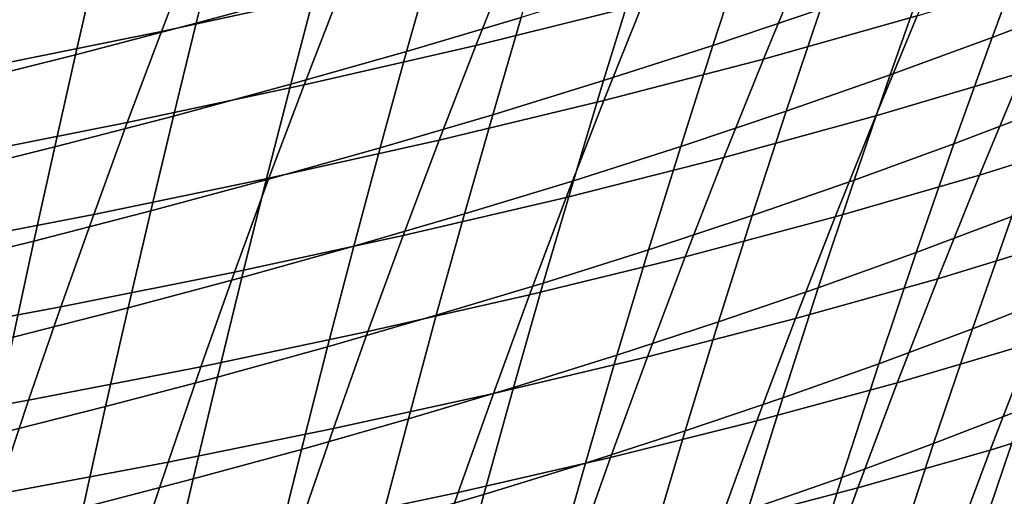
# Model space of a CAD drawing. Header units: metres. Extents: x -248 to 28, y -28 to 28.
# Tile 351 of 507: x -31.19 to -28, y 10.84 to 12.38. Entities that reach past the tile are written whole.
import ezdxf

# ---------------------------------------------------------------- set-up
doc = ezdxf.new("R2010")
doc.units = ezdxf.units.M
doc.layers.add('solid_10_061_053_XXX', color=7, linetype='CONTINUOUS')

msp = doc.modelspace()

# ---------------------------------------------------------------- linework, layer by layer
at = {"layer": 'solid_10_061_053_XXX'}
for points in [[(-30.032204, 12.766329, 55.996464), (-30.150444, 12.469139, 55.614361), (-30.728506, 12.34274, 56.639118), (-30.615465, 12.635627, 57.013504)], [(-30.229879, 12.474502, 107.290573), (-30.150494, 12.771493, 107.070541), (-30.542891, 12.663748, 106.910027), (-30.616117, 12.369026, 107.127083)], [(-27.71225, 12.447127, 109.558487), (-27.580671, 12.787477, 109.3367), (-27.912163, 12.659609, 109.107681), (-28.036722, 12.32269, 109.326599)], [(-29.042418, 12.739534, 53.526859), (-29.16976, 12.430577, 53.141201), (-29.709717, 12.297165, 54.198589), (-29.58827, 12.601365, 54.576775)], [(-28.592745, 12.414525, 108.67112), (-28.481276, 12.737875, 108.450577), (-28.8367, 12.617595, 108.24617), (-28.941486, 12.297214, 108.463799)], [(-28.141567, 12.71518, 50.991436), (-28.279064, 12.393374, 50.603516), (-28.777863, 12.253316, 51.691162), (-28.646942, 12.569864, 52.071938)], [(-29.563156, 12.38758, 107.859688), (-29.471149, 12.695786, 107.640755), (-29.84819, 12.583403, 107.46183), (-29.933849, 12.277748, 107.677826)], [(-30.615465, 12.635627, 57.013504), (-30.728506, 12.34274, 56.639118), (-31.322029, 12.222052, 57.650555), (-31.213789, 12.510811, 58.017342)], [(-30.616117, 12.369026, 107.127083), (-30.542891, 12.663748, 106.910027), (-30.93961, 12.559464, 106.757309), (-31.006805, 12.266918, 106.971436)], [(-28.036722, 12.32269, 109.326599), (-27.912163, 12.659609, 109.107681), (-28.24958, 12.535308, 108.885788), (-28.367262, 12.201701, 109.101868)], [(-28.941486, 12.297214, 108.463799), (-28.8367, 12.617595, 108.24617), (-29.197384, 12.500846, 108.049171), (-29.295628, 12.183325, 108.263916)], [(-29.933849, 12.277748, 107.677826), (-29.84819, 12.583403, 107.46183), (-30.229879, 12.474502, 107.290573), (-30.309322, 12.171297, 107.503677)], [(-29.58827, 12.601365, 54.576775), (-29.709717, 12.297165, 54.198589), (-30.266405, 12.169502, 55.243561), (-30.150444, 12.469139, 55.614361)], [(-31.006805, 12.266918, 106.971436), (-30.93961, 12.559464, 106.757309), (-31.340559, 12.458584, 106.612465), (-31.401848, 12.16812, 106.823738)], [(-28.646942, 12.569864, 52.071938), (-28.777863, 12.253316, 51.691162), (-29.294521, 12.119076, 52.767521), (-29.16976, 12.430577, 53.141201)], [(-28.367262, 12.201701, 109.101868), (-28.24958, 12.535308, 108.885788), (-28.592745, 12.414525, 108.67112), (-28.703697, 12.084115, 108.884392)], [(-27.798414, 12.539412, 49.50526), (-27.939739, 12.209392, 49.123299), (-28.413588, 12.068931, 50.228271), (-28.279064, 12.393374, 50.603516)], [(-29.295628, 12.183325, 108.263916), (-29.197384, 12.500846, 108.049171), (-29.563156, 12.38758, 107.859688), (-29.654997, 12.072811, 108.071594)], [(-30.150444, 12.469139, 55.614361), (-30.266405, 12.169502, 55.243561), (-30.839382, 12.047478, 56.275612), (-30.728506, 12.34274, 56.639118)], [(-30.309322, 12.171297, 107.503677), (-30.229879, 12.474502, 107.290573), (-30.616117, 12.369026, 107.127083), (-30.689474, 12.068173, 107.337349)], [(-27.842823, 12.099144, 109.772621), (-27.71225, 12.447127, 109.558487), (-28.036722, 12.32269, 109.326599), (-28.160385, 11.978267, 109.538025)], [(-29.16976, 12.430577, 53.141201), (-29.294521, 12.119076, 52.767521), (-29.82873, 11.990501, 53.831936), (-29.709717, 12.297165, 54.198589)], [(-28.703697, 12.084115, 108.884392), (-28.592745, 12.414525, 108.67112), (-28.941486, 12.297214, 108.463799), (-29.045847, 11.969885, 108.674294)], [(-29.654997, 12.072811, 108.071594), (-29.563156, 12.38758, 107.859688), (-29.933849, 12.277748, 107.677826), (-30.019421, 11.965626, 107.886932)], [(-28.279064, 12.393374, 50.603516), (-28.413588, 12.068931, 50.228271), (-28.905993, 11.934221, 51.322601), (-28.777863, 12.253316, 51.691162)], [(-30.689474, 12.068173, 107.337349), (-30.616117, 12.369026, 107.127083), (-31.006805, 12.266918, 106.971436), (-31.074203, 11.968319, 107.178925)], [(-27.484743, 12.355762, 48.008369), (-27.629808, 12.017218, 47.63306), (-28.077812, 11.876752, 48.754246), (-27.939739, 12.209392, 49.123299)], [(-30.728506, 12.34274, 56.639118), (-30.839382, 12.047478, 56.275612), (-31.428209, 11.930978, 57.294231), (-31.322029, 12.222052, 57.650555)], [(-28.160385, 11.978267, 109.538025), (-28.036722, 12.32269, 109.326599), (-28.367262, 12.201701, 109.101868), (-28.484158, 11.860715, 109.310616)], [(-29.709717, 12.297165, 54.198589), (-29.82873, 11.990501, 53.831936), (-30.380066, 11.867475, 54.883865), (-30.266405, 12.169502, 55.243561)], [(-29.045847, 11.969885, 108.674294), (-28.941486, 12.297214, 108.463799), (-29.295628, 12.183325, 108.263916), (-29.393536, 11.858965, 108.47168)], [(-31.074203, 11.968319, 107.178925), (-31.006805, 12.266918, 106.971436), (-31.401848, 12.16812, 106.823738), (-31.463409, 11.871679, 107.028496)], [(-30.019421, 11.965626, 107.886932), (-29.933849, 12.277748, 107.677826), (-30.309322, 12.171297, 107.503677), (-30.388756, 11.861717, 107.710037)], [(-28.777863, 12.253316, 51.691162), (-28.905993, 11.934221, 51.322601), (-29.416662, 11.805108, 52.405605), (-29.294521, 12.119076, 52.767521)], [(-28.484158, 11.860715, 109.310616), (-28.367262, 12.201701, 109.101868), (-28.703697, 12.084115, 108.884392), (-28.813963, 11.746446, 109.090485)], [(-27.939739, 12.209392, 49.123299), (-28.077812, 11.876752, 48.754246), (-28.545069, 11.741954, 49.865471), (-28.413588, 12.068931, 50.228271)], [(-30.266405, 12.169502, 55.243561), (-30.380066, 11.867475, 54.883865), (-30.948082, 11.749885, 55.922791), (-30.839382, 12.047478, 56.275612)], [(-30.388756, 11.861717, 107.710037), (-30.309322, 12.171297, 107.503677), (-30.689474, 12.068173, 107.337349), (-30.762897, 11.761031, 107.541)], [(-29.393536, 11.858965, 108.47168), (-29.295628, 12.183325, 108.263916), (-29.654997, 12.072811, 108.071594), (-29.746588, 11.751308, 108.276657)], [(-29.294521, 12.119076, 52.767521), (-29.416662, 11.805108, 52.405605), (-29.945276, 11.681441, 53.476616), (-29.82873, 11.990501, 53.831936)], [(-27.97216, 11.743319, 109.979179), (-27.842823, 12.099144, 109.772621), (-28.160385, 11.978267, 109.538025), (-28.28293, 11.626129, 109.742027)], [(-30.762897, 11.761031, 107.541), (-30.689474, 12.068173, 107.337349), (-31.074203, 11.968319, 107.178925), (-31.141743, 11.663512, 107.379921)], [(-29.746588, 11.751308, 108.276657), (-29.654997, 12.072811, 108.071594), (-30.019421, 11.965626, 107.886932), (-30.104826, 11.646868, 108.089333)], [(-28.813963, 11.746446, 109.090485), (-28.703697, 12.084115, 108.884392), (-29.045847, 11.969885, 108.674294), (-29.149622, 11.635412, 108.877762)], [(-28.413588, 12.068931, 50.228271), (-28.545069, 11.741954, 49.865471), (-29.031279, 11.61267, 50.966038), (-28.905993, 11.934221, 51.322601)], [(-30.839382, 12.047478, 56.275612), (-30.948082, 11.749885, 55.922791), (-31.532326, 11.637624, 56.948189), (-31.428209, 11.930978, 57.294231)], [(-27.629808, 12.017218, 47.63306), (-27.771303, 11.67608, 47.270901), (-28.212559, 11.541601, 48.397884), (-28.077812, 11.876752, 48.754246)], [(-31.141743, 11.663512, 107.379921), (-31.074203, 11.968319, 107.178925), (-31.463409, 11.871679, 107.028496), (-31.525187, 11.569107, 107.226898)], [(-29.82873, 11.990501, 53.831936), (-29.945276, 11.681441, 53.476616), (-30.491405, 11.563108, 54.53508), (-30.380066, 11.867475, 54.883865)], [(-30.104826, 11.646868, 108.089333), (-30.019421, 11.965626, 107.886932), (-30.388756, 11.861717, 107.710037), (-30.468107, 11.545595, 107.909813)], [(-29.149622, 11.635412, 108.877762), (-29.045847, 11.969885, 108.674294), (-29.393536, 11.858965, 108.47168), (-29.490955, 11.527571, 108.672546)], [(-28.28293, 11.626129, 109.742027), (-28.160385, 11.978267, 109.538025), (-28.484158, 11.860715, 109.310616), (-28.60005, 11.512139, 109.512085)], [(-28.905993, 11.934221, 51.322601), (-29.031279, 11.61267, 50.966038), (-29.536139, 11.48875, 52.055248), (-29.416662, 11.805108, 52.405605)], [(-28.077812, 11.876752, 48.754246), (-28.212559, 11.541601, 48.397884), (-28.67345, 11.412538, 49.514904), (-28.545069, 11.741954, 49.865471)], [(-30.380066, 11.867475, 54.883865), (-30.491405, 11.563108, 54.53508), (-31.05459, 11.450005, 55.580467), (-30.948082, 11.749885, 55.922791)], [(-30.468107, 11.545595, 107.909813), (-30.388756, 11.861717, 107.710037), (-30.762897, 11.761031, 107.541), (-30.836321, 11.447436, 107.738205)], [(-29.490955, 11.527571, 108.672546), (-29.393536, 11.858965, 108.47168), (-29.746588, 11.751308, 108.276657), (-29.837782, 11.422874, 108.47496)], [(-28.60005, 11.512139, 109.512085), (-28.484158, 11.860715, 109.310616), (-28.813963, 11.746446, 109.090485), (-28.923338, 11.401305, 109.289444)], [(-27.802586, 11.495925, 110.424858), (-27.667921, 11.86375, 110.223404), (-27.97216, 11.743319, 109.979179), (-28.100027, 11.379442, 110.178207)], [(-29.416662, 11.805108, 52.405605), (-29.536139, 11.48875, 52.055248), (-30.059326, 11.37005, 53.132431), (-29.945276, 11.681441, 53.476616)], [(-30.948082, 11.749885, 55.922791), (-31.05459, 11.450005, 55.580467), (-31.634371, 11.342024, 56.612247), (-31.532326, 11.637624, 56.948189)], [(-30.836321, 11.447436, 107.738205), (-30.762897, 11.761031, 107.541), (-31.141743, 11.663512, 107.379921), (-31.20936, 11.352338, 107.574593)], [(-29.837782, 11.422874, 108.47496), (-29.746588, 11.751308, 108.276657), (-30.104826, 11.646868, 108.089333), (-30.189928, 11.32128, 108.285103)], [(-28.923338, 11.401305, 109.289444), (-28.813963, 11.746446, 109.090485), (-29.149622, 11.635412, 108.877762), (-29.252615, 11.293583, 109.074234)], [(-28.100027, 11.379442, 110.178207), (-27.97216, 11.743319, 109.979179), (-28.28293, 11.626129, 109.742027), (-28.404135, 11.266068, 109.93866)], [(-28.545069, 11.741954, 49.865471), (-28.67345, 11.412538, 49.514904), (-29.153671, 11.288743, 50.621262), (-29.031279, 11.61267, 50.966038)], [(-29.945276, 11.681441, 53.476616), (-30.059326, 11.37005, 53.132431), (-30.600401, 11.256461, 54.19701), (-30.491405, 11.563108, 54.53508)], [(-31.20936, 11.352338, 107.574593), (-31.141743, 11.663512, 107.379921), (-31.525187, 11.569107, 107.226898), (-31.58712, 11.260248, 107.419083)], [(-30.189928, 11.32128, 108.285103), (-30.104826, 11.646868, 108.089333), (-30.468107, 11.545595, 107.909813), (-30.547243, 11.222738, 108.103088)], [(-27.771303, 11.67608, 47.270901), (-27.909178, 11.332318, 46.92165), (-28.343931, 11.203891, 48.05397), (-28.212559, 11.541601, 48.397884)], [(-29.252615, 11.293583, 109.074234), (-29.149622, 11.635412, 108.877762), (-29.490955, 11.527571, 108.672546), (-29.587698, 11.18893, 108.866554)], [(-28.404135, 11.266068, 109.93866), (-28.28293, 11.626129, 109.742027), (-28.60005, 11.512139, 109.512085), (-28.714727, 11.155763, 109.706322)], [(-29.031279, 11.61267, 50.966038), (-29.153671, 11.288743, 50.621262), (-29.652916, 11.170071, 51.716244), (-29.536139, 11.48875, 52.055248)], [(-30.491405, 11.563108, 54.53508), (-30.600401, 11.256461, 54.19701), (-31.158894, 11.147882, 55.248455), (-31.05459, 11.450005, 55.580467)], [(-30.547243, 11.222738, 108.103088), (-30.468107, 11.545595, 107.909813), (-30.836321, 11.447436, 107.738205), (-30.909618, 11.127198, 107.929024)], [(-29.587698, 11.18893, 108.866554), (-29.490955, 11.527571, 108.672546), (-29.837782, 11.422874, 108.47496), (-29.928406, 11.0873, 108.666534)], [(-28.212559, 11.541601, 48.397884), (-28.343931, 11.203891, 48.05397), (-28.798687, 11.08062, 49.176346), (-28.67345, 11.412538, 49.514904)], [(-29.536139, 11.48875, 52.055248), (-29.652916, 11.170071, 51.716244), (-30.170851, 11.056383, 52.799171), (-30.059326, 11.37005, 53.132431)], [(-28.714727, 11.155763, 109.706322), (-28.60005, 11.512139, 109.512085), (-28.923338, 11.401305, 109.289444), (-29.031622, 11.048483, 109.481316)], [(-27.935402, 11.119711, 110.61869), (-27.802586, 11.495925, 110.424858), (-28.100027, 11.379442, 110.178207), (-28.226191, 11.007307, 110.369774)], [(-27.49474, 11.466042, 45.780106), (-27.635565, 11.11314, 45.438648), (-28.0434, 10.985789, 46.585056), (-27.909178, 11.332318, 46.92165)], [(-31.05459, 11.450005, 55.580467), (-31.158894, 11.147882, 55.248455), (-31.734339, 11.044212, 56.286224), (-31.634371, 11.342024, 56.612247)], [(-30.909618, 11.127198, 107.929024), (-30.836321, 11.447436, 107.738205), (-31.20936, 11.352338, 107.574593), (-31.276939, 11.034609, 107.763)], [(-29.928406, 11.0873, 108.666534), (-29.837782, 11.422874, 108.47496), (-30.189928, 11.32128, 108.285103), (-30.274557, 10.988653, 108.474274)], [(-29.031622, 11.048483, 109.481316), (-28.923338, 11.401305, 109.289444), (-29.252615, 11.293583, 109.074234), (-29.354631, 10.944186, 109.263748)], [(-28.67345, 11.412538, 49.514904), (-28.798687, 11.08062, 49.176346), (-29.273132, 10.962363, 50.288059), (-29.153671, 11.288743, 50.621262)], [(-30.059326, 11.37005, 53.132431), (-30.170851, 11.056383, 52.799171), (-30.707031, 10.947575, 53.869457), (-30.600401, 11.256461, 54.19701)], [(-28.226191, 11.007307, 110.369774), (-28.100027, 11.379442, 110.178207), (-28.404135, 11.266068, 109.93866), (-28.523777, 10.897875, 110.127968)], [(-27.909178, 11.332318, 46.92165), (-28.0434, 10.985789, 46.585056), (-28.471901, 10.863463, 47.722271), (-28.343931, 11.203891, 48.05397)], [(-30.274557, 10.988653, 108.474274), (-30.189928, 11.32128, 108.285103), (-30.547243, 11.222738, 108.103088), (-30.626007, 10.892941, 108.289886)], [(-29.153671, 11.288743, 50.621262), (-29.273132, 10.962363, 50.288059), (-29.766956, 10.848981, 51.38839), (-29.652916, 11.170071, 51.716244)], [(-29.354631, 10.944186, 109.263748), (-29.252615, 11.293583, 109.074234), (-29.587698, 11.18893, 108.866554), (-29.683578, 10.842831, 109.053741)], [(-28.523777, 10.897875, 110.127968), (-28.404135, 11.266068, 109.93866), (-28.714727, 11.155763, 109.706322), (-28.827976, 10.791374, 109.893379)], [(-30.600401, 11.256461, 54.19701), (-30.707031, 10.947575, 53.869457), (-31.260981, 10.84355, 54.926559), (-31.158894, 11.147882, 55.248455)], [(-27.788971, 10.845963, 111.062943), (-27.651617, 11.235124, 110.874535), (-27.935402, 11.119711, 110.61869), (-28.06613, 10.7349, 110.80497)], [(-30.626007, 10.892941, 108.289886), (-30.547243, 11.222738, 108.103088), (-30.909618, 11.127198, 107.929024), (-30.982637, 10.800114, 108.11348)], [(-28.343931, 11.203891, 48.05397), (-28.471901, 10.863463, 47.722271), (-28.920752, 10.746027, 48.849567), (-28.798687, 11.08062, 49.176346)], [(-29.652916, 11.170071, 51.716244), (-29.766956, 10.848981, 51.38839), (-30.279821, 10.740339, 52.476646), (-30.170851, 11.056383, 52.799171)], [(-29.683578, 10.842831, 109.053741), (-29.587698, 11.18893, 108.866554), (-29.928406, 11.0873, 108.666534), (-30.018278, 10.744375, 108.85141)], [(-31.158894, 11.147882, 55.248455), (-31.260981, 10.84355, 54.926559), (-31.83222, 10.744215, 55.969929), (-31.734339, 11.044212, 56.286224)], [(-28.827976, 10.791374, 109.893379), (-28.714727, 11.155763, 109.706322), (-29.031622, 11.048483, 109.481316), (-29.138605, 10.687766, 109.66613)], [(-30.982637, 10.800114, 108.11348), (-30.909618, 11.127198, 107.929024), (-31.276939, 11.034609, 107.763), (-31.344334, 10.710121, 107.945145)], [(-28.06613, 10.7349, 110.80497), (-27.935402, 11.119711, 110.61869), (-28.226191, 11.007307, 110.369774), (-28.35042, 10.626703, 110.553932)], [(-27.635565, 11.11314, 45.438648), (-27.772442, 10.757287, 45.110031), (-28.173939, 10.636349, 46.260864), (-28.0434, 10.985789, 46.585056)], [(-30.018278, 10.744375, 108.85141), (-29.928406, 11.0873, 108.666534), (-30.274557, 10.988653, 108.474274), (-30.358547, 10.648778, 108.65686)], [(-28.798687, 11.08062, 49.176346), (-28.920752, 10.746027, 48.849567), (-29.389637, 10.633344, 49.966213), (-29.273132, 10.962363, 50.288059)], [(-30.170851, 11.056383, 52.799171), (-30.279821, 10.740339, 52.476646), (-30.811274, 10.636339, 53.552238), (-30.707031, 10.947575, 53.869457)], [(-29.138605, 10.687766, 109.66613), (-29.031622, 11.048483, 109.481316), (-29.354631, 10.944186, 109.263748), (-29.455479, 10.587009, 109.44635)], [(-30.358547, 10.648778, 108.65686), (-30.274557, 10.988653, 108.474274), (-30.626007, 10.892941, 108.289886), (-30.704237, 10.555994, 108.470215)], [(-28.35042, 10.626703, 110.553932), (-28.226191, 11.007307, 110.369774), (-28.523777, 10.897875, 110.127968), (-28.641632, 10.521337, 110.310005)], [(-28.0434, 10.985789, 46.585056), (-28.173939, 10.636349, 46.260864), (-28.596437, 10.520156, 47.402546), (-28.471901, 10.863463, 47.722271)], [(-30.707031, 10.947575, 53.869457), (-30.811274, 10.636339, 53.552238), (-31.360826, 10.53689, 54.614613), (-31.260981, 10.84355, 54.926559)], [(-29.273132, 10.962363, 50.288059), (-29.389637, 10.633344, 49.966213), (-29.878237, 10.525281, 51.07148), (-29.766956, 10.848981, 51.38839)], [(-29.455479, 10.587009, 109.44635), (-29.354631, 10.944186, 109.263748), (-29.683578, 10.842831, 109.053741), (-29.778412, 10.489064, 109.234131)], [(-30.704237, 10.555994, 108.470215), (-30.626007, 10.892941, 108.289886), (-30.982637, 10.800114, 108.11348), (-31.055227, 10.465975, 108.29158)], [(-28.641632, 10.521337, 110.310005), (-28.523777, 10.897875, 110.127968), (-28.827976, 10.791374, 109.893379), (-28.939585, 10.418764, 110.073303)], [(-29.766956, 10.848981, 51.38839), (-29.878237, 10.525281, 51.07148), (-30.386211, 10.421708, 52.164669), (-30.279821, 10.740339, 52.476646)], [(-28.471901, 10.863463, 47.722271), (-28.596437, 10.520156, 47.402546), (-29.039616, 10.408581, 48.53434), (-28.920752, 10.746027, 48.849567)], [(-29.778412, 10.489064, 109.234131), (-29.683578, 10.842831, 109.053741), (-30.018278, 10.744375, 108.85141), (-30.107224, 10.393889, 109.029617)], [(-27.92382, 10.447872, 111.243713), (-27.788971, 10.845963, 111.062943), (-28.06613, 10.7349, 110.80497), (-28.194525, 10.341287, 110.983757)]]:
    msp.add_3dface(points, dxfattribs=at)

doc.saveas('drawing.dxf')
